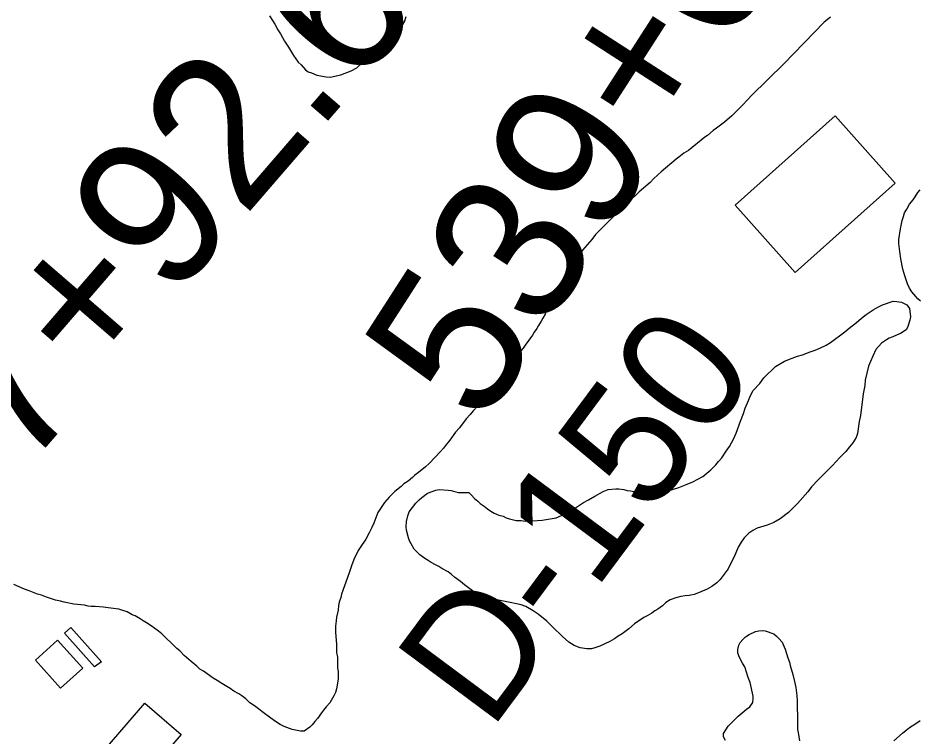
# Model space of a CAD drawing. Extents: x 3704301 to 3742427, y 506229 to 532009.
# Drawn here: x 3726051 to 3726655, y 516645 to 517127 of the extents above; entities that cross this region are included whole.
import ezdxf

# ---------------------------------------------------------------- set-up
doc = ezdxf.new("R2010")
doc.units = 0
for name, color, linetype in [('V-BLDG-OTLN', 7, 'Continuous'), ('V-RIVR-RANG-IDEN', 7, 'Continuous'), ('V-SITE-VEGE', 7, 'Continuous'), ('V-SURV-IDEN', 7, 'Continuous')]:
    doc.layers.add(name, color=color, linetype=linetype)

msp = doc.modelspace()

# ---------------------------------------------------------------- linework, layer by layer
at = {"layer": 'V-BLDG-OTLN'}
for points in [[(3726531.23, 517001.82), (3726598.29, 517061.56), (3726638.5, 517016.42), (3726571.44, 516956.67)], [(3726102.05, 516692.32), (3726081.88, 516714.93), (3726086.17, 516718.76), (3726106.79, 516695.68)], [(3726079.33, 516678.23), (3726062.48, 516696.92), (3726077.34, 516710.32), (3726094.2, 516691.63)], [(3726045.13, 516562.9), (3726135.77, 516667.97), (3726160.1, 516647.01), (3726069.4, 516541.89)]]:
    msp.add_lwpolyline(points, close=True, dxfattribs=at)
at = {"layer": 'V-SITE-VEGE'}
for points in [[(3726219.23, 517128.66), (3726221.21, 517125.44), (3726222.9, 517123.03), (3726224.9, 517119.27), (3726226.6, 517116.59), (3726229.43, 517111.77), (3726231.98, 517107.75), (3726235.38, 517102.12), (3726238.49, 517097.57), (3726240.43, 517095.71), (3726243.5, 517092.52), (3726245.17, 517091.2), (3726247.36, 517090.44), (3726250.94, 517088.9), (3726257.22, 517087.69), (3726259.95, 517087.48), (3726266.99, 517089.02), (3726273.99, 517091.91), (3726277.75, 517093.9), (3726280.94, 517096.7), (3726283.62, 517098.4), (3726287.08, 517101.48), (3726290.56, 517103.74), (3726293.24, 517105.71), (3726296.43, 517108.5), (3726299.36, 517111.3), (3726304.4, 517116.59), (3726305.98, 517118.53), (3726309.64, 517124.61), (3726310.92, 517128.17)], [(3726595.04, 517127.85), (3726590.95, 517124.41), (3726563.82, 517096.52), (3726542.11, 517075.24), (3726536.47, 517069.11), (3726529.05, 517061.7), (3726524.19, 517057.36), (3726518.81, 517053.28), (3726516.51, 517051.75), (3726512.67, 517048.43), (3726510.88, 517047.41), (3726499.87, 517038.47), (3726496.8, 517036.69), (3726493.47, 517033.88), (3726491.68, 517032.6), (3726481.7, 517024.18), (3726476.84, 517019.58), (3726474.28, 517017.03), (3726466.85, 517010.64), (3726464.81, 517008.6), (3726461.99, 517006.05), (3726460.45, 517004.26), (3726455.33, 516999.67), (3726437.67, 516982.04), (3726435.11, 516978.72), (3726428.96, 516971.57), (3726427.68, 516969.53), (3726426.15, 516967.74), (3726423.33, 516963.91), (3726422.05, 516961.61), (3726420, 516958.03), (3726418.97, 516955.99), (3726417.69, 516954.2), (3726415.38, 516949.09), (3726413.08, 516945.51), (3726408.72, 516937.85), (3726406.16, 516932.99), (3726404.37, 516930.69), (3726403.85, 516928.65), (3726402.32, 516926.09), (3726401.29, 516924.05), (3726399.5, 516921.24), (3726398.47, 516919.19), (3726396.68, 516916.64), (3726395.4, 516914.6), (3726390.53, 516907.95), (3726389.25, 516905.91), (3726387.71, 516904.12), (3726385.92, 516901.57), (3726383.36, 516898.5), (3726381.31, 516895.69), (3726379.77, 516894.16), (3726377.47, 516891.09), (3726375.93, 516888.8), (3726374.14, 516887.01), (3726369.79, 516881.65), (3726368, 516879.09), (3726365.69, 516876.54), (3726364.41, 516874.75), (3726360.31, 516869.9), (3726358.26, 516867.34), (3726357.24, 516865.55), (3726355.7, 516864.02), (3726353.66, 516861.47), (3726351.09, 516858.66)], [(3726655.41, 516937.49), (3726653.62, 516939.02), (3726649.53, 516943.63), (3726648, 516946.19), (3726646.73, 516949), (3726644.95, 516954.38), (3726643.67, 516958.98), (3726642.15, 516965.89), (3726641.64, 516970.74), (3726640.88, 516976.11), (3726640.89, 516978.67), (3726641.92, 516985.83), (3726643.2, 516991.45), (3726643.97, 516994.26), (3726644.74, 516996.56), (3726646.28, 516999.12), (3726648.07, 517002.44), (3726650.38, 517005.25), (3726651.91, 517007.29), (3726653.71, 517010.36), (3726655.25, 517012.15)], [(3726314.12, 516774.79), (3726313.1, 516776.83), (3726312.34, 516778.88), (3726311.06, 516784), (3726310.81, 516786.3), (3726311.07, 516789.88), (3726311.84, 516793.71), (3726312.87, 516796.27), (3726317.22, 516802.14), (3726319.53, 516804.44), (3726321.32, 516805.97), (3726325.16, 516808.78), (3726330.79, 516810.82), (3726332.83, 516811.33), (3726338.97, 516810.81), (3726341.01, 516810.55), (3726345.61, 516809.27), (3726352.77, 516809.26), (3726354.56, 516807.47), (3726356.6, 516805.16), (3726358.9, 516803.37), (3726360.43, 516801.83), (3726362.99, 516800.04), (3726365.29, 516798.25), (3726367.59, 516796.71), (3726369.89, 516795.43), (3726372.95, 516794.15), (3726375.76, 516793.38), (3726377.81, 516792.35), (3726380.11, 516791.58), (3726384.45, 516790.55), (3726387.78, 516790.55), (3726390.59, 516790.03), (3726395.45, 516790.28), (3726401.84, 516790.79), (3726405.93, 516791.29), (3726411.3, 516792.31), (3726418.46, 516795.37), (3726421.54, 516797.15), (3726429.72, 516802.51), (3726433.05, 516804.3), (3726437.14, 516806.85), (3726442.77, 516809.91), (3726446.1, 516811.18), (3726451.21, 516811.69), (3726453.26, 516811.69), (3726456.58, 516811.17), (3726458.88, 516810.66), (3726461.18, 516810.4), (3726467.83, 516809.11), (3726471.15, 516808.6), (3726477.04, 516808.85), (3726481.64, 516809.35), (3726486.24, 516810.37), (3726493.4, 516812.66), (3726498.01, 516814.45), (3726502.87, 516816.48), (3726509.52, 516820.05), (3726514.89, 516824.39), (3726518.22, 516827.72), (3726520.02, 516830.01), (3726522.32, 516832.57), (3726525.14, 516836.91), (3726527.44, 516839.98), (3726530.01, 516845.09), (3726531.8, 516848.92), (3726534.88, 516857.1), (3726536.93, 516862.21), (3726537.96, 516865.79), (3726540.27, 516870.9), (3726541.55, 516874.22), (3726543.34, 516877.54), (3726547.7, 516882.39), (3726550.51, 516885.97), (3726558.19, 516893.63), (3726564.33, 516897.2), (3726569.45, 516899.24), (3726573.03, 516900.52), (3726576.36, 516901.54), (3726581.47, 516903.57), (3726584.8, 516904.59), (3726587.87, 516905.87), (3726592.22, 516907.91), (3726595.03, 516909.69), (3726604.76, 516916.84), (3726607.57, 516919.39), (3726612.43, 516923.22), (3726615.76, 516926.03), (3726619.09, 516928.59), (3726623.69, 516931.65), (3726626.77, 516933.43), (3726629.84, 516934.96), (3726637, 516937.51), (3726639.55, 516937.25), (3726642.62, 516936.74), (3726646.2, 516934.94), (3726647.99, 516932.64), (3726648.75, 516927.01), (3726648.23, 516924.71)], [(3726648.23, 516924.71), (3726646.95, 516920.37), (3726645.92, 516918.58), (3726642.34, 516916.03)], [(3726642.34, 516916.03), (3726639.27, 516914.75), (3726636.97, 516913.48), (3726634.41, 516912.71), (3726632.62, 516911.44), (3726629.29, 516909.4), (3726625.45, 516905.05), (3726623.4, 516900.71), (3726621.86, 516897.13), (3726620.58, 516893.81), (3726618.27, 516884.61), (3726618.01, 516881.03), (3726616.98, 516875.4), (3726615.17, 516860.83), (3726614.4, 516856.74), (3726613.11, 516848.82), (3726612.34, 516846.01), (3726610.03, 516842.43), (3726607.73, 516839.88), (3726605.42, 516836.81), (3726601.33, 516832.73), (3726596.46, 516827.36), (3726586.73, 516817.66), (3726582.38, 516813.06), (3726579.82, 516809.74), (3726572.91, 516801.82), (3726567.02, 516795.95), (3726561.39, 516791.61), (3726557.04, 516789.06), (3726552.69, 516787.28), (3726546.04, 516785.24), (3726542.97, 516783.71), (3726540.41, 516781.92), (3726537.34, 516778.86), (3726535.29, 516776.05), (3726533.24, 516772.72), (3726530.67, 516766.08), (3726528.37, 516761.99), (3726526.57, 516758.16), (3726523.24, 516753.56), (3726521.2, 516751.01), (3726518.89, 516748.71), (3726515.56, 516746.16), (3726512.49, 516744.37), (3726506.61, 516742.08), (3726503.8, 516740.8), (3726500.47, 516740.29), (3726497.66, 516740.04), (3726494.84, 516739.53), (3726491.52, 516738.77), (3726487.68, 516737.24), (3726484.87, 516735.45), (3726482.56, 516733.41), (3726479.5, 516731.12), (3726477.45, 516729.84), (3726475.4, 516728.31), (3726472.33, 516726.52), (3726470.03, 516725.5), (3726463.89, 516721.16), (3726460.04, 516717.84), (3726455.44, 516714.53), (3726452.88, 516712.99), (3726450.32, 516711.21), (3726447.25, 516709.42), (3726440.6, 516706.36), (3726437.27, 516705.09), (3726434.97, 516704.58), (3726431.9, 516704.58), (3726427.3, 516705.1), (3726423.47, 516706.64), (3726419.89, 516708.95), (3726415.55, 516712.79), (3726413.25, 516715.09), (3726411.21, 516716.88), (3726405.08, 516723.03), (3726399.21, 516727.64), (3726395.88, 516729.94), (3726391.03, 516732.76), (3726387.96, 516734.04), (3726384.64, 516734.56), (3726380.55, 516735.59), (3726371.6, 516737.39), (3726369.56, 516737.39), (3726365.21, 516738.42), (3726363.17, 516738.42), (3726359.59, 516740.21), (3726357.03, 516742.01), (3726349.88, 516747.39), (3726347.33, 516749.69), (3726343.24, 516752.51), (3726341.2, 516754.3), (3726338.9, 516756.09), (3726334.81, 516758.4), (3726332.77, 516759.68), (3726330.47, 516760.71), (3726327.66, 516762.24), (3726325.61, 516763.78), (3726323.31, 516765.06), (3726319.99, 516767.37), (3726316.16, 516771.21), (3726314.12, 516774.79)], [(3726351.09, 516858.66), (3726346.48, 516852.53), (3726343.92, 516849.72), (3726340.08, 516844.35), (3726337.27, 516840.78), (3726335.73, 516838.99), (3726333.94, 516836.69), (3726330.35, 516832.86), (3726326.25, 516828.77), (3726323.7, 516826.47), (3726319.09, 516822.65), (3726316.53, 516820.86), (3726314.99, 516819.33), (3726312.18, 516816.77), (3726309.36, 516814.99), (3726307.57, 516813.2), (3726303.22, 516809.88), (3726299.38, 516806.05), (3726296.31, 516802.48), (3726291.95, 516795.83), (3726289.13, 516788.68), (3726287.85, 516785.87), (3726286.06, 516782.29), (3726283.75, 516777.94), (3726279.91, 516772.32), (3726278.62, 516770.28), (3726275.81, 516764.4), (3726274.27, 516760.06), (3726273.24, 516757.5), (3726272.73, 516755.46), (3726271.44, 516752.39), (3726267.59, 516741.15), (3726267.08, 516738.85), (3726266.05, 516735.78), (3726265.54, 516733.48), (3726265.28, 516730.41), (3726264.25, 516725.81), (3726263.99, 516723.25), (3726263.48, 516719.67), (3726263.47, 516715.58), (3726264.23, 516707.4), (3726264.22, 516702.03), (3726264.73, 516698.96), (3726264.72, 516691.55), (3726265.23, 516689.24), (3726265.23, 516686.69), (3726265.22, 516684.39), (3726264.7, 516680.04), (3726264.19, 516677.74), (3726263.42, 516675.18), (3726262.39, 516672.89), (3726259.58, 516668.29), (3726257.27, 516665.73), (3726255.48, 516663.43), (3726254.2, 516661.64), (3726251.38, 516657.81), (3726249.59, 516655.77), (3726247.8, 516653.47), (3726246.26, 516651.94), (3726242.42, 516649.39), (3726240.12, 516649.39), (3726236.8, 516649.91), (3726234.5, 516650.42), (3726229.13, 516652.47), (3726226.32, 516653.75), (3726223.25, 516655.8), (3726220.19, 516658.11), (3726214.06, 516662.46), (3726212.01, 516664.25), (3726209.2, 516666.3), (3726206.14, 516668.35), (3726203.33, 516670.91), (3726200.77, 516672.96), (3726198.73, 516674.24), (3726195.41, 516676.04), (3726192.85, 516677.83), (3726187.23, 516681.16), (3726184.17, 516683.21), (3726181.61, 516684.75), (3726174.97, 516689.61), (3726172.67, 516690.9), (3726170.63, 516692.94), (3726166.8, 516696.02), (3726162.2, 516700.11), (3726159.14, 516703.19), (3726157.09, 516704.72), (3726154.03, 516707.79), (3726149.69, 516712.15), (3726147.13, 516714.45), (3726144.83, 516716.24), (3726139.98, 516719.83), (3726136.92, 516721.88), (3726134.62, 516723.16), (3726132.57, 516724.69), (3726129.25, 516726.49), (3726127.21, 516727.26), (3726123.88, 516729.31), (3726120.31, 516730.34), (3726118.26, 516731.1), (3726111.1, 516731.88), (3726108.04, 516732.4)], [(3726108.04, 516732.4), (3726102.41, 516732.92), (3726099.85, 516732.92), (3726097.81, 516733.18), (3726095.25, 516733.69), (3726088.1, 516734.47), (3726081.7, 516735.75), (3726079.15, 516736.52), (3726075.83, 516737.04), (3726069.95, 516739.09), (3726066.63, 516740.38), (3726063.81, 516741.15), (3726058.19, 516743.45), (3726055.12, 516744.48), (3726047.97, 516747.56)], [(3726535.87, 516661.57), (3726538.9, 516664.03), (3726540.97, 516665.56), (3726543.05, 516668.63), (3726543.24, 516671.16), (3726543.24, 516672.7), (3726541.27, 516682.03), (3726540, 516685.36), (3726537.71, 516692.53), (3726536.17, 516694.83), (3726533.88, 516699.19), (3726533.11, 516701.75), (3726533.11, 516704.05), (3726533.63, 516706.86), (3726534.65, 516708.65), (3726536.45, 516710.7), (3726538.24, 516712.49), (3726540.54, 516714.02), (3726544.9, 516716.06), (3726547.2, 516716.57), (3726549.25, 516716.82), (3726551.29, 516716.56), (3726557.18, 516714.51), (3726558.96, 516712.97), (3726560.5, 516711.43), (3726562.8, 516708.87), (3726564.84, 516704.27), (3726566.62, 516698.38), (3726567.65, 516695.56), (3726568.15, 516693.26), (3726569.94, 516687.37), (3726570.95, 516682.51), (3726571.97, 516678.67), (3726572.48, 516673.3), (3726572.73, 516669.71), (3726572.72, 516664.6), (3726572.97, 516660.25), (3726572.96, 516650.53), (3726573.47, 516648.48), (3726574.23, 516642.85)], [(3726524.85, 516643.17), (3726523.32, 516645.47), (3726523.32, 516647.77), (3726526.65, 516652.63), (3726528.45, 516654.67), (3726533.31, 516659.28), (3726535.87, 516661.57)], [(3726637.43, 516642.77), (3726643.32, 516647.88), (3726645.88, 516649.92), (3726647.93, 516651.71), (3726652.28, 516654.52), (3726655.1, 516656.57)]]:
    msp.add_lwpolyline(points, dxfattribs=at)

# ---------------------------------------------------------------- texts
at = {"layer": 'V-RIVR-RANG-IDEN'}
msp.add_text('D-150', height=83, rotation=53.36333, dxfattribs=at).set_placement((3726367.08, 516648.56))
at = {"layer": 'V-SURV-IDEN'}
for s, rotation, p in [('539+04.7', 57.22982, (3726361.64, 516851.8)), ('537+92.6', 49.18302, (3725956.47, 516708.62))]:
    msp.add_text(s, height=100, rotation=rotation, dxfattribs=at).set_placement(p)

doc.saveas('drawing.dxf')
